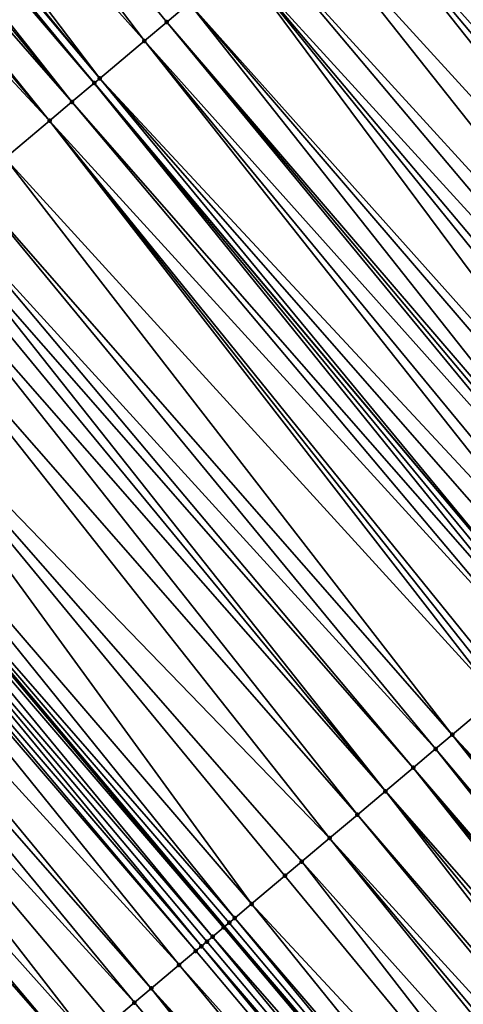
# Model space of a CAD drawing. Header units: feet. Extents: x 2004186 to 2014793, y 836912 to 864902.
# Tile 551 of 974: x 2008725 to 2008737, y 850392 to 850419. Entities that reach past the tile are written whole.
import ezdxf

# ---------------------------------------------------------------- set-up
doc = ezdxf.new("R2010")
doc.units = ezdxf.units.FT
doc.header["$LTSCALE"] = 100
doc.header["$MEASUREMENT"] = 0
for name, color, linetype, lineweight in [('GPL_Skip Line', 2, 'Continuous', 40), ('Road Shots', 4, 'Continuous', 200), ('Road X-Section', 30, 'Continuous', 13)]:
    doc.layers.add(name, color=color, linetype=linetype, lineweight=lineweight)
doc.layers.add('I-77 SB_MM21-27-Surface-TIN', color=7, linetype='Continuous')

msp = doc.modelspace()

# ---------------------------------------------------------------- linework, layer by layer
at = {"layer": 'GPL_Skip Line'}
for points in [[(2008894.092958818, 850218.4216067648, 427.3520091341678), (2008881.210969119, 850233.7202311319, 427.4329074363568), (2008868.328993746, 850249.0188384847, 427.5201267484), (2008855.446945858, 850264.3175319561, 427.5753522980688), (2008842.564943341, 850279.6161715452, 427.650595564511), (2008829.682933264, 850294.9148201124, 427.7225033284), (2008816.800461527, 850310.2131006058, 427.7898002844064), (2008803.917205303, 850325.5106064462, 427.8799851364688), (2008791.033978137, 850340.8080777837, 427.9814844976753), (2008778.150705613, 850356.1056029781, 428.0653225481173), (2008765.26733627, 850371.403243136, 428.1114611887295), (2008752.383995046, 850386.7008499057, 428.1685486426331), (2008739.500729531, 850401.998366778, 428.2551158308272), (2008726.61750691, 850417.2958327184, 428.3583851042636), (2008713.751811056, 850432.6082563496, 428.4147457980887), (2008700.907477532, 850447.9386255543, 428.4696726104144), (2008688.063002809, 850463.2691632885, 428.4587566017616), (2008675.218813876, 850478.599359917, 428.581107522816), (2008662.374626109, 850493.9295551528, 428.7040024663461), (2008649.477437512, 850509.2154379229, 428.7683137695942)], [(2008884.746997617, 850210.5527077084, 427.1922301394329), (2008871.865013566, 850225.8513253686, 427.2756201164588), (2008858.982996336, 850241.1499824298, 427.3443724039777), (2008846.1010041, 850256.4486098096, 427.4241514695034), (2008833.218992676, 850271.7472599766, 427.4954650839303), (2008820.336972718, 850287.0459202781, 427.5630010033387), (2008807.457330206, 850302.3452958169, 427.6372511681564), (2008794.580256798, 850317.6481504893, 427.7002073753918), (2008781.703266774, 850332.9509060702, 427.7956782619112), (2008768.826242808, 850348.2537019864, 427.8779375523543), (2008755.949187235, 850363.5565354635, 427.9478528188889), (2008743.072134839, 850378.8593651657, 428.0190428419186), (2008730.195086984, 850394.1621894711, 428.0919648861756), (2008717.318081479, 850409.4649634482, 428.1813897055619), (2008704.415388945, 850424.7866354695, 428.2383140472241), (2008691.525485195, 850440.0788954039, 428.2768933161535), (2008678.635753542, 850455.3709511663, 428.3954658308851), (2008665.745958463, 850470.6630821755, 428.4845987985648), (2008652.856112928, 850485.9552730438, 428.5502360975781), (2008640.007718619, 850501.2255854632, 428.6398049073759)]]:
    msp.add_polyline3d(points, dxfattribs=at)
at = {"layer": 'I-77 SB_MM21-27-Surface-TIN', "color": 128, "linetype": 'ByBlock', "lineweight": -2}
for points in [[(2008715.897963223, 850434.406597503, 428.3647365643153), (2008714.671595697, 850433.3789678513, 428.3957102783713), (2008727.994218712, 850418.4554294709, 428.3281966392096)], [(2008715.897963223, 850434.406597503, 428.3647365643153), (2008728.606086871, 850418.9708102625, 428.3133179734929), (2008729.21796731, 850419.4861764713, 428.3032213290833)], [(2008715.897963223, 850434.406597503, 428.3647365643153), (2008727.994218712, 850418.4554294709, 428.3281966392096), (2008728.606086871, 850418.9708102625, 428.3133179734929)], [(2008714.671595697, 850433.3789678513, 428.3957102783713), (2008714.05841102, 850432.8651541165, 428.4107709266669), (2008726.77048196, 850417.424668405, 428.3577844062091)], [(2008714.671595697, 850433.3789678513, 428.3957102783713), (2008726.77048196, 850417.424668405, 428.3577844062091), (2008727.994218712, 850418.4554294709, 428.3281966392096)], [(2008714.05841102, 850432.8651541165, 428.4107709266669), (2008713.905109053, 850432.7367076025, 428.4118326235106), (2008726.77048196, 850417.424668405, 428.3577844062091)], [(2008713.59851306, 850432.4798050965, 428.4176589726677), (2008726.61750691, 850417.2958327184, 428.3583851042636), (2008713.751811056, 850432.6082563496, 428.4147457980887)], [(2008713.905109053, 850432.7367076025, 428.4118326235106), (2008713.751811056, 850432.6082563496, 428.4147457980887), (2008726.61750691, 850417.2958327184, 428.3583851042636)], [(2008713.905109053, 850432.7367076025, 428.4118326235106), (2008726.61750691, 850417.2958327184, 428.3583851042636), (2008726.77048196, 850417.424668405, 428.3577844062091)], [(2008713.59851306, 850432.4798050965, 428.4176589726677), (2008713.29189386, 850432.2229302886, 428.4126639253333), (2008726.005594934, 850416.780503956, 428.3562019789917)], [(2008713.59851306, 850432.4798050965, 428.4176589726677), (2008726.005594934, 850416.780503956, 428.3562019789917), (2008726.61750691, 850417.2958327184, 428.3583851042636)], [(2008713.29189386, 850432.2229302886, 428.4126639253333), (2008712.831974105, 850431.8376072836, 428.409388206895), (2008726.005594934, 850416.780503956, 428.3562019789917)], [(2008712.831974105, 850431.8376072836, 428.409388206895), (2008712.525350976, 850431.5807371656, 428.4025609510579), (2008725.393664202, 850416.265197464, 428.3467157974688)], [(2008712.831974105, 850431.8376072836, 428.409388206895), (2008725.393664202, 850416.265197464, 428.3467157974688), (2008726.005594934, 850416.780503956, 428.3562019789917)], [(2008712.525350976, 850431.5807371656, 428.4025609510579), (2008711.758791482, 850430.9385638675, 428.3847124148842), (2008725.393664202, 850416.265197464, 428.3467157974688)], [(2008711.758791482, 850430.9385638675, 428.3847124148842), (2008724.169776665, 850415.2346154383, 428.3175914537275), (2008725.393664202, 850416.265197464, 428.3467157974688)], [(2008737.019418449, 850426.0571246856, 428.1649626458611), (2008736.101658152, 850425.2840036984, 428.2036114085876), (2008749.443799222, 850410.3730527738, 428.095919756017)], [(2008736.101658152, 850425.2840036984, 428.2036114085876), (2008735.795713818, 850425.0263254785, 428.2070580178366), (2008748.98491437, 850409.986497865, 428.1134131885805)], [(2008736.101658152, 850425.2840036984, 428.2036114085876), (2008749.290843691, 850410.2441939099, 428.1041209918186), (2008749.443799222, 850410.3730527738, 428.095919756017)], [(2008736.101658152, 850425.2840036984, 428.2036114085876), (2008748.98491437, 850409.986497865, 428.1134131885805), (2008749.290843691, 850410.2441939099, 428.1041209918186)], [(2008735.795713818, 850425.0263254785, 428.2070580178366), (2008735.642728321, 850424.8975021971, 428.2035906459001), (2008748.678972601, 850409.7288166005, 428.1178585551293)], [(2008735.795713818, 850425.0263254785, 428.2070580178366), (2008748.678972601, 850409.7288166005, 428.1178585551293), (2008748.98491437, 850409.986497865, 428.1134131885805)], [(2008735.489758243, 850424.7686606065, 428.2061273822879), (2008735.336799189, 850424.6398059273, 428.2129562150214), (2008748.373054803, 850409.4711068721, 428.1316379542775)], [(2008735.489758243, 850424.7686606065, 428.2061273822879), (2008748.402164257, 850409.4956291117, 428.1303267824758), (2008735.520360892, 850424.7944361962, 428.2056198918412)], [(2008735.489758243, 850424.7686606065, 428.2061273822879), (2008748.373054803, 850409.4711068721, 428.1316379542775), (2008748.402164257, 850409.4956291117, 428.1303267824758)], [(2008735.642728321, 850424.8975021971, 428.2035906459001), (2008735.520360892, 850424.7944361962, 428.2056198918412), (2008748.402164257, 850409.4956291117, 428.1303267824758)], [(2008735.642728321, 850424.8975021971, 428.2035906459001), (2008748.402164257, 850409.4956291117, 428.1303267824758), (2008748.678972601, 850409.7288166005, 428.1178585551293)], [(2008735.336799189, 850424.6398059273, 428.2129562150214), (2008735.030855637, 850424.3821267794, 428.216707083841), (2008748.220089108, 850409.3422600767, 428.1358815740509)], [(2008735.336799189, 850424.6398059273, 428.2129562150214), (2008748.220089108, 850409.3422600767, 428.1358815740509), (2008748.373054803, 850409.4711068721, 428.1316379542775)], [(2008734.877872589, 850424.2533005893, 428.2141936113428), (2008734.26599994, 850423.7379251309, 428.2273233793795), (2008747.302258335, 850408.5692227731, 428.1470893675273)], [(2008735.030855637, 850424.3821267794, 428.216707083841), (2008734.877872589, 850424.2533005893, 428.2141936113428), (2008747.761165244, 850408.9557514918, 428.1381842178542)], [(2008734.877872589, 850424.2533005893, 428.2141936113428), (2008747.302258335, 850408.5692227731, 428.1470893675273), (2008747.761165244, 850408.9557514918, 428.1381842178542)], [(2008735.030855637, 850424.3821267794, 428.216707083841), (2008747.761165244, 850408.9557514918, 428.1381842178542), (2008748.220089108, 850409.3422600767, 428.1358815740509)], [(2008734.26599994, 850423.7379251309, 428.2273233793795), (2008733.348188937, 850422.9648643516, 428.2462283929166), (2008746.690369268, 850408.0538668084, 428.1538272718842)], [(2008734.26599994, 850423.7379251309, 428.2273233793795), (2008746.996308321, 850408.3115512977, 428.1483245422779), (2008747.302258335, 850408.5692227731, 428.1470893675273)], [(2008734.26599994, 850423.7379251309, 428.2273233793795), (2008746.690369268, 850408.0538668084, 428.1538272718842), (2008746.996308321, 850408.3115512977, 428.1483245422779)], [(2008733.348188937, 850422.9648643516, 428.2462283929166), (2008732.277401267, 850422.0629698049, 428.2651045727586), (2008745.772537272, 850407.2808309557, 428.1645591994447)], [(2008733.348188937, 850422.9648643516, 428.2462283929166), (2008746.231448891, 850407.6673540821, 428.1574880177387), (2008746.690369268, 850408.0538668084, 428.1538272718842)], [(2008733.348188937, 850422.9648643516, 428.2462283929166), (2008745.772537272, 850407.2808309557, 428.1645591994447), (2008746.231448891, 850407.6673540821, 428.1574880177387)], [(2008732.277401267, 850422.0629698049, 428.2651045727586), (2008731.206600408, 850421.16109092, 428.2788448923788), (2008744.701734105, 850406.378954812, 428.1774019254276)], [(2008732.277401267, 850422.0629698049, 428.2651045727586), (2008744.701734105, 850406.378954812, 428.1774019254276), (2008745.772537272, 850407.2808309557, 428.1645591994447)], [(2008731.206600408, 850421.16109092, 428.2788448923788), (2008730.594713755, 850420.6457320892, 428.2865220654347), (2008744.089842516, 850405.8636018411, 428.1831581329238)], [(2008731.206600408, 850421.16109092, 428.2788448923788), (2008744.089842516, 850405.8636018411, 428.1831581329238), (2008744.701734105, 850406.378954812, 428.1774019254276)], [(2008730.594713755, 850420.6457320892, 428.2865220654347), (2008729.21796731, 850419.4861764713, 428.3032213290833), (2008742.560112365, 850404.575220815, 428.1970892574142)], [(2008730.594713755, 850420.6457320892, 428.2865220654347), (2008743.477963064, 850405.3482344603, 428.1936397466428), (2008744.089842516, 850405.8636018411, 428.1831581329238)], [(2008730.594713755, 850420.6457320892, 428.2865220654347), (2008743.17200323, 850405.0905746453, 428.1910511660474), (2008743.477963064, 850405.3482344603, 428.1936397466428)], [(2008730.594713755, 850420.6457320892, 428.2865220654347), (2008742.560112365, 850404.575220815, 428.1970892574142), (2008743.17200323, 850405.0905746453, 428.1910511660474)], [(2008729.21796731, 850419.4861764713, 428.3032213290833), (2008728.606086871, 850418.9708102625, 428.3133179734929), (2008741.642297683, 850403.8021644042, 428.2145627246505)], [(2008729.21796731, 850419.4861764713, 428.3032213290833), (2008742.254177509, 850404.3175313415, 428.2042265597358), (2008742.560112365, 850404.575220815, 428.1970892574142)], [(2008729.21796731, 850419.4861764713, 428.3032213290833), (2008741.642297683, 850403.8021644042, 428.2145627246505), (2008742.254177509, 850404.3175313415, 428.2042265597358)], [(2008728.606086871, 850418.9708102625, 428.3133179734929), (2008727.994218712, 850418.4554294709, 428.3281966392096), (2008741.336366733, 850403.5444702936, 428.2232206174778)], [(2008728.606086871, 850418.9708102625, 428.3133179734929), (2008741.489335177, 850403.6733138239, 428.2200476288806), (2008741.642297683, 850403.8021644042, 428.2145627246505)], [(2008728.606086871, 850418.9708102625, 428.3133179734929), (2008741.336366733, 850403.5444702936, 428.2232206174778), (2008741.489335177, 850403.6733138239, 428.2200476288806)], [(2008727.994218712, 850418.4554294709, 428.3281966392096), (2008726.77048196, 850417.424668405, 428.3577844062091), (2008740.418542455, 850402.7714252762, 428.2369579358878)], [(2008727.994218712, 850418.4554294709, 428.3281966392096), (2008740.724476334, 850403.0291159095, 428.2294403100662), (2008741.336366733, 850403.5444702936, 428.2232206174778)], [(2008727.994218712, 850418.4554294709, 428.3281966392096), (2008740.418542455, 850402.7714252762, 428.2369579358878), (2008740.724476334, 850403.0291159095, 428.2294403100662)], [(2008726.77048196, 850417.424668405, 428.3577844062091), (2008726.61750691, 850417.2958327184, 428.3583851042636), (2008739.500729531, 850401.998366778, 428.2551158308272)], [(2008726.77048196, 850417.424668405, 428.3577844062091), (2008739.500729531, 850401.998366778, 428.2551158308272), (2008739.959637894, 850402.3848937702, 428.2467770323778)], [(2008726.77048196, 850417.424668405, 428.3577844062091), (2008739.959637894, 850402.3848937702, 428.2467770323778), (2008740.418542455, 850402.7714252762, 428.2369579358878)], [(2008726.005594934, 850416.780503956, 428.3562019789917), (2008739.194783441, 850401.7406906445, 428.257878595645), (2008726.61750691, 850417.2958327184, 428.3583851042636)], [(2008739.347760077, 850401.8695244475, 428.2578954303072), (2008739.500729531, 850401.998366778, 428.2551158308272), (2008726.61750691, 850417.2958327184, 428.3583851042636)], [(2008739.347760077, 850401.8695244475, 428.2578954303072), (2008726.61750691, 850417.2958327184, 428.3583851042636), (2008739.194783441, 850401.7406906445, 428.257878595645)], [(2008726.005594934, 850416.780503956, 428.3562019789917), (2008725.393664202, 850416.265197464, 428.3467157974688), (2008738.888815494, 850401.4830404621, 428.2521312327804)], [(2008726.005594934, 850416.780503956, 428.3562019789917), (2008738.888815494, 850401.4830404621, 428.2521312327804), (2008739.194783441, 850401.7406906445, 428.257878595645)], [(2008725.393664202, 850416.265197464, 428.3467157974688), (2008724.169776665, 850415.2346154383, 428.3175914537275), (2008737.664960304, 850400.4524200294, 428.2356029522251)], [(2008725.393664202, 850416.265197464, 428.3467157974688), (2008737.970934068, 850400.7100633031, 428.2436158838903), (2008738.888815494, 850401.4830404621, 428.2521312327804)], [(2008725.393664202, 850416.265197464, 428.3467157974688), (2008737.817950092, 850400.5812382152, 428.2407411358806), (2008737.970934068, 850400.7100633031, 428.2436158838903)], [(2008725.393664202, 850416.265197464, 428.3467157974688), (2008737.664960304, 850400.4524200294, 428.2356029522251), (2008737.817950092, 850400.5812382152, 428.2407411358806)], [(2008724.169776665, 850415.2346154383, 428.3175914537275), (2008723.251852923, 850414.4616885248, 428.2925981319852), (2008736.441057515, 850399.421856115, 428.200540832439)], [(2008724.169776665, 850415.2346154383, 428.3175914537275), (2008736.441057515, 850399.421856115, 428.200540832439), (2008737.664960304, 850400.4524200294, 428.2356029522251)], [(2008723.251852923, 850414.4616885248, 428.2925981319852), (2008722.48693357, 850413.8175624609, 428.2784282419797), (2008735.982103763, 850399.0353830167, 428.1912064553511)], [(2008723.251852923, 850414.4616885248, 428.2925981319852), (2008735.982103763, 850399.0353830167, 428.1912064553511), (2008736.441057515, 850399.421856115, 428.200540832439)], [(2008722.48693357, 850413.8175624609, 428.2784282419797), (2008722.18096094, 850413.5599178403, 428.2708566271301), (2008735.370173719, 850398.5200757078, 428.1819888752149)], [(2008722.48693357, 850413.8175624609, 428.2784282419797), (2008735.370173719, 850398.5200757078, 428.1819888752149), (2008735.982103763, 850399.0353830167, 428.1912064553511)], [(2008722.18096094, 850413.5599178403, 428.2708566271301), (2008721.874995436, 850413.302264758, 428.2660598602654), (2008734.605255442, 850397.8759483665, 428.1682387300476)], [(2008722.18096094, 850413.5599178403, 428.2708566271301), (2008734.605255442, 850397.8759483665, 428.1682387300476), (2008735.370173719, 850398.5200757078, 428.1819888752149)], [(2008721.874995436, 850413.302264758, 428.2660598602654), (2008721.416037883, 850412.9157961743, 428.2552444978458), (2008734.605255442, 850397.8759483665, 428.1682387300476)], [(2008721.416037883, 850412.9157961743, 428.2552444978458), (2008720.651108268, 850412.2716822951, 428.2370789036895), (2008733.840325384, 850397.2318350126, 428.1499017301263)], [(2008721.416037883, 850412.9157961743, 428.2552444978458), (2008733.840325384, 850397.2318350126, 428.1499017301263), (2008734.605255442, 850397.8759483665, 428.1682387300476)], [(2008720.651108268, 850412.2716822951, 428.2370789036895), (2008719.121262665, 850410.983438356, 428.2060536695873), (2008733.075410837, 850396.5877032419, 428.137604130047)], [(2008720.651108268, 850412.2716822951, 428.2370789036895), (2008733.075410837, 850396.5877032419, 428.137604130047), (2008733.840325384, 850397.2318350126, 428.1499017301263)], [(2008719.121262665, 850410.983438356, 428.2060536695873), (2008717.897419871, 850409.9528032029, 428.1943512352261), (2008730.933646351, 850394.7841387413, 428.1017090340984)], [(2008719.121262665, 850410.983438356, 428.2060536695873), (2008732.310481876, 850395.9435885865, 428.1196939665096), (2008733.075410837, 850396.5877032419, 428.137604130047)], [(2008719.121262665, 850410.983438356, 428.2060536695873), (2008731.85154501, 850395.5570954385, 428.1169343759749), (2008732.310481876, 850395.9435885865, 428.1196939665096)], [(2008719.121262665, 850410.983438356, 428.2060536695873), (2008730.933646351, 850394.7841387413, 428.1017090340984), (2008731.85154501, 850395.5570954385, 428.1169343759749)], [(2008717.897419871, 850409.9528032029, 428.1943512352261), (2008717.318081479, 850409.4649634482, 428.1813897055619), (2008730.474689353, 850394.3976694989, 428.091110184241)], [(2008717.897419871, 850409.9528032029, 428.1943512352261), (2008730.474689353, 850394.3976694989, 428.091110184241), (2008730.933646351, 850394.7841387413, 428.1017090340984)], [(2008717.132499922, 850409.3086778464, 428.1799492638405), (2008716.826558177, 850409.050996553, 428.1844037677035), (2008729.862826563, 850393.8822823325, 428.1080800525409)], [(2008717.285478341, 850409.4375095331, 428.1806602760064), (2008717.132499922, 850409.3086778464, 428.1799492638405), (2008730.168739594, 850394.1399977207, 428.0924447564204)], [(2008717.132499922, 850409.3086778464, 428.1799492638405), (2008729.862826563, 850393.8822823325, 428.1080800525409), (2008730.168739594, 850394.1399977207, 428.0924447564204)], [(2008717.285478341, 850409.4375095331, 428.1806602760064), (2008730.195086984, 850394.1621894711, 428.0919648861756), (2008717.318081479, 850409.4649634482, 428.1813897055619)], [(2008717.285478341, 850409.4375095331, 428.1806602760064), (2008730.168739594, 850394.1399977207, 428.0924447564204), (2008730.195086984, 850394.1621894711, 428.0919648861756)], [(2008730.321709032, 850394.2688400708, 428.0896586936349), (2008717.318081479, 850409.4649634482, 428.1813897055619), (2008730.195086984, 850394.1621894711, 428.0919648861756)], [(2008730.474689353, 850394.3976694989, 428.091110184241), (2008717.318081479, 850409.4649634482, 428.1813897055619), (2008730.321709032, 850394.2688400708, 428.0896586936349)], [(2008716.826558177, 850409.050996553, 428.1844037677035), (2008716.520605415, 850408.7933283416, 428.1845681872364), (2008729.556895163, 850393.6245887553, 428.1165630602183)], [(2008716.826558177, 850409.050996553, 428.1844037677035), (2008729.709866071, 850393.7534293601, 428.1143494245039), (2008729.862826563, 850393.8822823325, 428.1080800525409)], [(2008716.826558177, 850409.050996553, 428.1844037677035), (2008729.556895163, 850393.6245887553, 428.1165630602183), (2008729.709866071, 850393.7534293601, 428.1143494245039)], [(2008716.520605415, 850408.7933283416, 428.1845681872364), (2008716.367624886, 850408.6644991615, 428.1830351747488), (2008729.403919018, 850393.4957543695, 428.1167373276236)], [(2008716.520605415, 850408.7933283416, 428.1845681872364), (2008729.403919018, 850393.4957543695, 428.1167373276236), (2008729.556895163, 850393.6245887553, 428.1165630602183)], [(2008716.367624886, 850408.6644991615, 428.1830351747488), (2008715.449685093, 850407.891591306, 428.1517922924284), (2008728.944972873, 850393.1092722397, 428.1103646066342)], [(2008716.367624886, 850408.6644991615, 428.1830351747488), (2008728.944972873, 850393.1092722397, 428.1103646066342), (2008729.403919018, 850393.4957543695, 428.1167373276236)], [(2008715.449685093, 850407.891591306, 428.1517922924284), (2008714.990729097, 850407.5051208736, 428.1415831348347), (2008728.180026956, 850392.4651777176, 428.0858521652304)], [(2008715.449685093, 850407.891591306, 428.1517922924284), (2008728.180026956, 850392.4651777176, 428.0858521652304), (2008728.944972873, 850393.1092722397, 428.1103646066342)], [(2008714.990729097, 850407.5051208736, 428.1415831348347), (2008714.225803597, 850406.8610021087, 428.1250197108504), (2008727.72107506, 850392.0787024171, 428.0772399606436)], [(2008714.990729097, 850407.5051208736, 428.1415831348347), (2008727.72107506, 850392.0787024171, 428.0772399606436), (2008728.180026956, 850392.4651777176, 428.0858521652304)], [(2008714.225803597, 850406.8610021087, 428.1250197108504), (2008713.154878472, 850405.9592707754, 428.0903737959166), (2008726.497180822, 850391.0481283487, 428.0455075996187)], [(2008714.225803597, 850406.8610021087, 428.1250197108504), (2008727.109123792, 850391.5634203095, 428.0597581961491), (2008727.72107506, 850392.0787024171, 428.0772399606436)], [(2008714.225803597, 850406.8610021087, 428.1250197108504), (2008726.497180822, 850391.0481283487, 428.0455075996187), (2008727.109123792, 850391.5634203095, 428.0597581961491)], [(2008713.154878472, 850405.9592707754, 428.0903737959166), (2008712.848917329, 850405.7016125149, 428.087275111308), (2008726.038213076, 850390.6616718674, 428.0307240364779)], [(2008713.154878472, 850405.9592707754, 428.0903737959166), (2008726.038213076, 850390.6616718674, 428.0307240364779), (2008726.497180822, 850391.0481283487, 428.0455075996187)], [(2008712.848917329, 850405.7016125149, 428.087275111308), (2008711.931023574, 850404.9286499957, 428.0739579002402), (2008724.96730026, 850389.7599259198, 428.0008718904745)], [(2008712.848917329, 850405.7016125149, 428.087275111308), (2008724.96730026, 850389.7599259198, 428.0008718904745), (2008726.038213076, 850390.6616718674, 428.0307240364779)], [(2008711.931023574, 850404.9286499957, 428.0739579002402), (2008724.508352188, 850389.3734460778, 427.9937488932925), (2008724.96730026, 850389.7599259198, 428.0008718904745)], [(2008737.664960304, 850400.4524200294, 428.2356029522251), (2008736.441057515, 850399.421856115, 428.200540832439), (2008750.089245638, 850384.7684614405, 428.1294141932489)], [(2008736.441057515, 850399.421856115, 428.200540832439), (2008735.982103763, 850399.0353830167, 428.1912064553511), (2008748.865365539, 850383.7378705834, 428.1031893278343)], [(2008736.441057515, 850399.421856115, 428.200540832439), (2008749.630300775, 850384.3819777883, 428.1235414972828), (2008750.089245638, 850384.7684614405, 428.1294141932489)], [(2008736.441057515, 850399.421856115, 428.200540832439), (2008748.865365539, 850383.7378705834, 428.1031893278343), (2008749.630300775, 850384.3819777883, 428.1235414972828)], [(2008735.982103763, 850399.0353830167, 428.1912064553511), (2008735.370173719, 850398.5200757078, 428.1819888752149), (2008748.406411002, 850383.3513984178, 428.0935498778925)], [(2008735.982103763, 850399.0353830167, 428.1912064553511), (2008748.406411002, 850383.3513984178, 428.0935498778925), (2008748.865365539, 850383.7378705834, 428.1031893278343)], [(2008735.370173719, 850398.5200757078, 428.1819888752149), (2008734.605255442, 850397.8759483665, 428.1682387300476), (2008747.794482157, 850382.8360896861, 428.0847998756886)], [(2008735.370173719, 850398.5200757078, 428.1819888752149), (2008748.10045289, 850383.0937365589, 428.0916320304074), (2008748.406411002, 850383.3513984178, 428.0935498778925)], [(2008735.370173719, 850398.5200757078, 428.1819888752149), (2008747.794482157, 850382.8360896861, 428.0847998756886), (2008748.10045289, 850383.0937365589, 428.0916320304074)], [(2008734.605255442, 850397.8759483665, 428.1682387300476), (2008733.840325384, 850397.2318350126, 428.1499017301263), (2008746.876578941, 850382.0631384, 428.0678016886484)], [(2008734.605255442, 850397.8759483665, 428.1682387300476), (2008747.335541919, 850382.449600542, 428.0807281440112), (2008747.794482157, 850382.8360896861, 428.0847998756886)], [(2008734.605255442, 850397.8759483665, 428.1682387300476), (2008746.876578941, 850382.0631384, 428.0678016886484), (2008747.335541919, 850382.449600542, 428.0807281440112)], [(2008733.840325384, 850397.2318350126, 428.1499017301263), (2008733.075410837, 850396.5877032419, 428.137604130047), (2008746.570619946, 850381.8054775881, 428.065540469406)], [(2008733.840325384, 850397.2318350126, 428.1499017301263), (2008746.570619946, 850381.8054775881, 428.065540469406), (2008746.876578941, 850382.0631384, 428.0678016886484)], [(2008733.075410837, 850396.5877032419, 428.137604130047), (2008732.310481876, 850395.9435885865, 428.1196939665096), (2008745.652719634, 850381.0325228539, 428.0496729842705)], [(2008733.075410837, 850396.5877032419, 428.137604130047), (2008745.958694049, 850381.2901653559, 428.0579384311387), (2008746.570619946, 850381.8054775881, 428.065540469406)], [(2008733.075410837, 850396.5877032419, 428.137604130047), (2008745.652719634, 850381.0325228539, 428.0496729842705), (2008745.958694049, 850381.2901653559, 428.0579384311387)], [(2008732.310481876, 850395.9435885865, 428.1196939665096), (2008731.85154501, 850395.5570954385, 428.1169343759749), (2008744.581837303, 850380.1307407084, 428.0316928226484)], [(2008732.310481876, 850395.9435885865, 428.1196939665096), (2008744.581837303, 850380.1307407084, 428.0316928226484), (2008745.652719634, 850381.0325228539, 428.0496729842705)], [(2008731.85154501, 850395.5570954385, 428.1169343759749), (2008730.933646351, 850394.7841387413, 428.1017090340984), (2008744.581837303, 850380.1307407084, 428.0316928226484)], [(2008730.933646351, 850394.7841387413, 428.1017090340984), (2008730.474689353, 850394.3976694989, 428.091110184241), (2008743.510983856, 850379.2289242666, 428.0249593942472)], [(2008730.933646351, 850394.7841387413, 428.1017090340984), (2008743.510983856, 850379.2289242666, 428.0249593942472), (2008744.581837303, 850380.1307407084, 428.0316928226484)], [(2008730.321709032, 850394.2688400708, 428.0896586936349), (2008730.195086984, 850394.1621894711, 428.0919648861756), (2008743.20501671, 850378.9712731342, 428.0195241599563)], [(2008730.474689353, 850394.3976694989, 428.091110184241), (2008730.321709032, 850394.2688400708, 428.0896586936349), (2008743.20501671, 850378.9712731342, 428.0195241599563)], [(2008730.474689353, 850394.3976694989, 428.091110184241), (2008743.20501671, 850378.9712731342, 428.0195241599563), (2008743.510983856, 850379.2289242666, 428.0249593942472)], [(2008730.168739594, 850394.1399977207, 428.0924447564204), (2008729.862826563, 850393.8822823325, 428.1080800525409), (2008743.052038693, 850378.8424409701, 428.018970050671)], [(2008730.168739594, 850394.1399977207, 428.0924447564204), (2008743.072134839, 850378.8593651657, 428.0190428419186), (2008730.195086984, 850394.1621894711, 428.0919648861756)], [(2008730.168739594, 850394.1399977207, 428.0924447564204), (2008743.052038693, 850378.8424409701, 428.018970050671), (2008743.072134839, 850378.8593651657, 428.0190428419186)], [(2008743.20501671, 850378.9712731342, 428.0195241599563), (2008730.195086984, 850394.1621894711, 428.0919648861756), (2008743.072134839, 850378.8593651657, 428.0190428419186)], [(2008729.709866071, 850393.7534293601, 428.1143494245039), (2008729.556895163, 850393.6245887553, 428.1165630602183), (2008742.593130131, 850378.4559142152, 428.027231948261)], [(2008729.862826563, 850393.8822823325, 428.1080800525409), (2008729.709866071, 850393.7534293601, 428.1143494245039), (2008742.593130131, 850378.4559142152, 428.027231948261)], [(2008729.862826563, 850393.8822823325, 428.1080800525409), (2008742.593130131, 850378.4559142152, 428.027231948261), (2008743.052038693, 850378.8424409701, 428.018970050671)], [(2008729.403919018, 850393.4957543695, 428.1167373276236), (2008728.944972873, 850393.1092722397, 428.1103646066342), (2008742.287173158, 850378.1982510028, 428.0257579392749)], [(2008729.556895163, 850393.6245887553, 428.1165630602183), (2008729.403919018, 850393.4957543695, 428.1167373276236), (2008742.287173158, 850378.1982510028, 428.0257579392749)], [(2008729.556895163, 850393.6245887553, 428.1165630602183), (2008742.287173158, 850378.1982510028, 428.0257579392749), (2008742.593130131, 850378.4559142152, 428.027231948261)], [(2008728.944972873, 850393.1092722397, 428.1103646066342), (2008728.180026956, 850392.4651777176, 428.0858521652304), (2008741.675230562, 850377.6829585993, 428.0116535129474)], [(2008728.944972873, 850393.1092722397, 428.1103646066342), (2008741.675230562, 850377.6829585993, 428.0116535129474), (2008742.287173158, 850378.1982510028, 428.0257579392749)], [(2008728.180026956, 850392.4651777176, 428.0858521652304), (2008727.72107506, 850392.0787024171, 428.0772399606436), (2008740.604319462, 850376.7812106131, 427.9824716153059)], [(2008728.180026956, 850392.4651777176, 428.0858521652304), (2008741.06328903, 850377.1676649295, 427.9979642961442), (2008741.675230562, 850377.6829585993, 428.0116535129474)], [(2008728.180026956, 850392.4651777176, 428.0858521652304), (2008740.604319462, 850376.7812106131, 427.9824716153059), (2008741.06328903, 850377.1676649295, 427.9979642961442)], [(2008727.72107506, 850392.0787024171, 428.0772399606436), (2008727.109123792, 850391.5634203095, 428.0597581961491), (2008740.604319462, 850376.7812106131, 427.9824716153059)]]:
    msp.add_3dface(points, dxfattribs=at)
at = {"layer": 'Road Shots', "lineweight": 100}
for p in [(2008728.606086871, 850418.9708102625, 428.3133179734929), (2008727.994218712, 850418.4554294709, 428.3281966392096), (2008726.77048196, 850417.424668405, 428.3577844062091), (2008726.61750691, 850417.2958327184, 428.3583851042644), (2008726.005594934, 850416.780503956, 428.3562019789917), (2008725.393664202, 850416.265197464, 428.3467157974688), (2008736.441057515, 850399.421856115, 428.200540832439), (2008735.982103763, 850399.0353830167, 428.1912064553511), (2008735.370173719, 850398.5200757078, 428.1819888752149), (2008734.605255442, 850397.8759483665, 428.1682387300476), (2008733.840325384, 850397.2318350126, 428.1499017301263), (2008733.075410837, 850396.5877032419, 428.137604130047), (2008732.310481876, 850395.9435885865, 428.1196939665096), (2008731.85154501, 850395.5570954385, 428.1169343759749), (2008730.933646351, 850394.7841387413, 428.1017090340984), (2008730.321709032, 850394.2688400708, 428.0896586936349), (2008730.474689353, 850394.3976694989, 428.091110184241), (2008730.168739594, 850394.1399977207, 428.0924447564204), (2008729.709866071, 850393.7534293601, 428.1143494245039), (2008729.862826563, 850393.8822823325, 428.1080800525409), (2008729.403919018, 850393.4957543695, 428.1167373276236), (2008729.556895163, 850393.6245887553, 428.1165630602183), (2008728.944972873, 850393.1092722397, 428.1103646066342), (2008728.180026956, 850392.4651777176, 428.0858521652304), (2008727.72107506, 850392.0787024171, 428.0772399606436)]:
    msp.add_point(p, dxfattribs=at)
at = {"layer": 'Road X-Section', "extrusion": (-0.6422154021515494, 0.7665169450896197, 0.003339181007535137), "elevation": -638154.4744870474, "flags": 128}
msp.add_lwpolyline([(-2085858.077092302, 2558.883172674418), (-2085858.477092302, 2558.901022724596), (-2085859.077092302, 2558.92021123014), (-2085860.077092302, 2558.962002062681), (-2085860.477092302, 2558.973466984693), (-2085860.677092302, 2558.976723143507), (-2085860.877092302, 2558.984539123), (-2085861.277092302, 2559.008188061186), (-2085861.477092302, 2559.016755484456), (-2085861.677092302, 2559.019677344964), (-2085862.277092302, 2559.017215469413), (-2085863.677092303, 2559.02867168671), (-2085863.877092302, 2559.034547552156), (-2085864.677092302, 2559.045189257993), (-2085865.477092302, 2559.058072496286), (-2085866.677092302, 2559.077153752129), (-2085867.877092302, 2559.092054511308), (-2085870.477092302, 2559.138054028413), (-2085871.077092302, 2559.147629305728), (-2085871.677092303, 2559.163451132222), (-2085872.277092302, 2559.176876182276), (-2085872.477092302, 2559.178224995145), (-2085873.077092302, 2559.173937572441), (-2085873.277092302, 2559.167061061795), (-2085873.477092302, 2559.165746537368), (-2085873.677092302, 2559.167091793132), (-2085873.877092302, 2559.171560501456), (-2085874.077092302, 2559.178543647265), (-2085874.277092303, 2559.1832026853), (-2085874.677092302, 2559.184601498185), (-2085875.077092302, 2559.183710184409), (-2085875.677092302, 2559.192052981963), (-2085876.077092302, 2559.195620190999), (-2085877.677092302, 2559.22421461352), (-2085878.277092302, 2559.231214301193), (-2085879.077092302, 2559.248718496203), (-2085880.077092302, 2559.265305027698), (-2085881.277092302, 2559.283913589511), (-2085881.677092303, 2559.292575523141), (-2085883.077092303, 2559.312281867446), (-2085884.077092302, 2559.330130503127), (-2085884.477092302, 2559.336957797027), (-2085885.077092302, 2559.340233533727), (-2085885.477092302, 2559.345228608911), (-2085885.877092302, 2559.339402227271), (-2085886.077092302, 2559.338340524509), (-2085886.877092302, 2559.323279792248), (-2085888.477092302, 2559.292305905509), (-2085889.077092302, 2559.284108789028), (-2085891.077092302, 2559.265877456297), (-2085892.477092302, 2559.256632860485), (-2085893.277092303, 2559.246790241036), (-2085896.477092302, 2559.201954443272), (-2085897.077092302, 2559.190187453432), (-2085897.477092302, 2559.163684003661), (-2085898.077092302, 2559.157812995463), (-2085898.277092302, 2559.155029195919), (-2085898.477092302, 2559.141814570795), (-2085899.277092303, 2559.106901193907), (-2085899.477092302, 2559.097010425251), (-2085899.677092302, 2559.091027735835), (-2085899.877092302, 2559.087735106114), (-2085900.477092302, 2559.057774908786), (-2085901.277092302, 2559.028015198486), (-2085901.477092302, 2559.024154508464), (-2085901.877092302, 2559.012822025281), (-2085902.677092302, 2558.982651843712), (-2085903.277092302, 2558.963990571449), (-2085903.477092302, 2558.954220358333), (-2085903.677092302, 2558.946566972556), (-2085903.877092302, 2558.941564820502), (-2085904.277092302, 2558.924989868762), (-2085904.877092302, 2558.905285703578), (-2085905.277092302, 2558.8899831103), (-2085905.677092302, 2558.876240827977)], dxfattribs=at)
at = {"layer": 'Road X-Section', "extrusion": (-0.6441641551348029, 0.7648768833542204, 0.003986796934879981), "elevation": -643483.4458981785, "flags": 128}
msp.add_lwpolyline([(-2084225.257792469, 2993.270310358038), (-2084226.257792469, 2993.326340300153), (-2084226.457792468, 2993.334477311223), (-2084226.857792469, 2993.342412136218), (-2084227.257792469, 2993.355427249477), (-2084227.657792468, 2993.374871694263), (-2084228.057792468, 2993.396209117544), (-2084228.657792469, 2993.418535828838), (-2084229.057792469, 2993.437023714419), (-2084229.457792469, 2993.450345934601), (-2084230.057792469, 2993.464672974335), (-2084230.857792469, 2993.474054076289), (-2084232.057792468, 2993.494850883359), (-2084232.857792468, 2993.507695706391), (-2084233.457792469, 2993.52223118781), (-2084234.257792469, 2993.535578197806), (-2084235.457792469, 2993.54889551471), (-2084235.857792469, 2993.551994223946), (-2084237.257792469, 2993.586640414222), (-2084238.257792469, 2993.603203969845), (-2084238.857792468, 2993.613413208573), (-2084240.057792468, 2993.644656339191), (-2084240.257792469, 2993.646189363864), (-2084240.657792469, 2993.646024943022), (-2084241.057792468, 2993.641570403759), (-2084241.257792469, 2993.642281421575), (-2084242.057792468, 2993.655972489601), (-2084243.657792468, 2993.667675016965), (-2084245.657792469, 2993.698700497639), (-2084246.657792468, 2993.716866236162), (-2084247.257792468, 2993.727681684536), (-2084247.657792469, 2993.732478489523), (-2084248.057792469, 2993.740050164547), (-2084249.057792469, 2993.754220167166), (-2084250.257792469, 2993.779213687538), (-2084251.857792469, 2993.808338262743), (-2084252.657792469, 2993.817824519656), (-2084253.457792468, 2993.820007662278), (-2084253.657792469, 2993.819406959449), (-2084255.257792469, 2993.789818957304), (-2084256.057792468, 2993.774940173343), (-2084256.857792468, 2993.76484344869), (-2084258.657792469, 2993.748144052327), (-2084259.457792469, 2993.740466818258), (-2084260.857792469, 2993.726726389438), (-2084262.257792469, 2993.707850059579), (-2084263.457792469, 2993.688944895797), (-2084264.257792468, 2993.675815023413), (-2084264.457792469, 2993.678328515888), (-2084264.857792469, 2993.674577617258), (-2084265.057792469, 2993.667748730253), (-2084265.257792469, 2993.665211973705), (-2084265.457792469, 2993.668679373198), (-2084265.857792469, 2993.665232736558), (-2084267.057792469, 2993.626583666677), (-2084267.457792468, 2993.611486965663), (-2084267.657792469, 2993.605400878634), (-2084267.857792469, 2993.592717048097), (-2084268.257792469, 2993.563662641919), (-2084268.457792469, 2993.552065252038), (-2084269.057792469, 2993.522639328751), (-2084270.257792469, 2993.470702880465), (-2084270.457792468, 2993.463599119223), (-2084271.057792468, 2993.43666545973), (-2084271.457792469, 2993.415553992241), (-2084273.257792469, 2993.342295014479), (-2084273.457792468, 2993.332570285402)], dxfattribs=at)
at = {"layer": 'Road X-Section', "extrusion": (-0.6441641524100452, 0.7648768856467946, 0.003986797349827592), "elevation": -643503.4384750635, "flags": 128}
msp.add_lwpolyline([(-2084224.660083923, 2993.242960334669), (-2084225.460083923, 2993.285737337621), (-2084226.860083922, 2993.353209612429), (-2084227.460083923, 2993.37877763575), (-2084228.460083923, 2993.416717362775), (-2084229.260083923, 2993.440488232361), (-2084230.260083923, 2993.465157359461), (-2084231.860083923, 2993.489739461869), (-2084232.460083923, 2993.505286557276), (-2084233.260083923, 2993.521776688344), (-2084233.860083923, 2993.535342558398), (-2084234.460083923, 2993.542465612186), (-2084235.860083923, 2993.572317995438), (-2084236.460083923, 2993.587101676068), (-2084237.260083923, 2993.601352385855), (-2084238.060083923, 2993.618834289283), (-2084238.660083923, 2993.627446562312), (-2084239.660083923, 2993.651959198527), (-2084240.260083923, 2993.658331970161), (-2084240.460083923, 2993.658157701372), (-2084240.660083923, 2993.655944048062), (-2084240.860083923, 2993.649674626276), (-2084241.260083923, 2993.634039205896), (-2084241.460083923, 2993.631253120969), (-2084241.660083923, 2993.63270462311), (-2084242.260083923, 2993.643303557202), (-2084243.460083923, 2993.658529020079), (-2084244.060083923, 2993.661288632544), (-2084245.060083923, 2993.679198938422), (-2084246.060083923, 2993.691496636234), (-2084247.060083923, 2993.709833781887), (-2084248.060083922, 2993.723584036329), (-2084248.860083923, 2993.732801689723), (-2084249.460083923, 2993.742136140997), (-2084251.060083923, 2993.777198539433), (-2084251.260083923, 2993.782336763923), (-2084251.460083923, 2993.78521153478), (-2084252.660083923, 2993.793726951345), (-2084253.060083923, 2993.799474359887), (-2084253.260083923, 2993.799491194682), (-2084254.060083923, 2993.788372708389), (-2084254.660083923, 2993.778553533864), (-2084255.060083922, 2993.771035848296), (-2084255.860083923, 2993.764816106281), (-2084256.060083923, 2993.761643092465), (-2084256.260083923, 2993.756158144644), (-2084257.060083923, 2993.745821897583), (-2084257.460083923, 2993.738684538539), (-2084258.260083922, 2993.732646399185), (-2084258.660083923, 2993.735235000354), (-2084259.460083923, 2993.724753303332), (-2084260.260083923, 2993.71899705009), (-2084261.660083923, 2993.706154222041), (-2084262.260083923, 2993.699082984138), (-2084262.860083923, 2993.69542220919), (-2084263.260083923, 2993.689919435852), (-2084263.660083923, 2993.688684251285), (-2084264.260083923, 2993.679779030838), (-2084264.860083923, 2993.677476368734), (-2084265.060083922, 2993.673232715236), (-2084265.460083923, 2993.659453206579), (-2084265.860083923, 2993.655007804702), (-2084266.260083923, 2993.64571553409), (-2084266.460083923, 2993.63751423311), (-2084266.660083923, 2993.626803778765), (-2084266.860083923, 2993.619129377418), (-2084267.260083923, 2993.612337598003), (-2084267.460083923, 2993.604520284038), (-2084267.860083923, 2993.584171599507), (-2084268.260083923, 2993.560317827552), (-2084268.460083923, 2993.549984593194), (-2084269.060083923, 2993.526570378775), (-2084269.860083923, 2993.486704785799), (-2084270.260083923, 2993.47068010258), (-2084270.860083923, 2993.43789946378), (-2084271.060083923, 2993.428971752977), (-2084271.260083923, 2993.417610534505), (-2084272.660083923, 2993.359253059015), (-2084273.260083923, 2993.336540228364), (-2084273.460083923, 2993.326378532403)], dxfattribs=at)
at = {"layer": 'Road X-Section', "extrusion": (-0.6441641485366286, 0.7648768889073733, 0.00398679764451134), "elevation": -643523.4279214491, "flags": 128}
msp.add_lwpolyline([(-2084224.863342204, 2993.266798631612), (-2084225.863342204, 2993.315725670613), (-2084226.263342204, 2993.33167998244), (-2084226.863342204, 2993.347528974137), (-2084227.263342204, 2993.362282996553), (-2084227.863342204, 2993.38753865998), (-2084228.463342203, 2993.406410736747), (-2084228.863342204, 2993.423361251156), (-2084229.463342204, 2993.452169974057), (-2084229.863342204, 2993.467658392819), (-2084230.263342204, 2993.475843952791), (-2084230.863342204, 2993.483799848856), (-2084231.863342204, 2993.503501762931), (-2084232.463342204, 2993.507237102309), (-2084233.063342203, 2993.518743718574), (-2084233.663342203, 2993.526829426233), (-2084234.463342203, 2993.535773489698), (-2084235.263342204, 2993.554129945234), (-2084235.863342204, 2993.563223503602), (-2084236.663342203, 2993.578890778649), (-2084237.063342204, 2993.588230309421), (-2084238.063342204, 2993.603949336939), (-2084238.663342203, 2993.619442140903), (-2084239.463342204, 2993.6331314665), (-2084240.263342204, 2993.64723600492), (-2084240.663342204, 2993.648710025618), (-2084241.263342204, 2993.640448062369), (-2084241.463342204, 2993.641002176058), (-2084241.863342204, 2993.646437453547), (-2084243.263342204, 2993.653170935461), (-2084244.663342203, 2993.671151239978), (-2084245.063342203, 2993.679416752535), (-2084245.863342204, 2993.687018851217), (-2084246.263342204, 2993.689280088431), (-2084246.863342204, 2993.702206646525), (-2084247.463342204, 2993.706278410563), (-2084247.863342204, 2993.713110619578), (-2084248.263342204, 2993.715028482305), (-2084248.863342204, 2993.724668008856), (-2084249.863342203, 2993.745020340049), (-2084250.463342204, 2993.750893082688), (-2084251.463342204, 2993.776206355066), (-2084252.263342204, 2993.790139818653), (-2084252.663342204, 2993.792180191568), (-2084253.063342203, 2993.787350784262), (-2084253.263342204, 2993.787850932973), (-2084253.663342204, 2993.792204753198), (-2084254.863342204, 2993.774024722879), (-2084255.463342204, 2993.763180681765), (-2084255.663342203, 2993.758524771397), (-2084256.063342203, 2993.755953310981), (-2084256.663342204, 2993.745077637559), (-2084257.663342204, 2993.734208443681), (-2084258.063342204, 2993.734965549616), (-2084259.463342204, 2993.719142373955), (-2084259.863342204, 2993.7193406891), (-2084261.063342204, 2993.702901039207), (-2084261.663342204, 2993.700574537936), (-2084262.263342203, 2993.692238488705), (-2084262.663342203, 2993.691513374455), (-2084263.463342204, 2993.681841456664), (-2084264.063342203, 2993.676452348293), (-2084264.463342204, 2993.665570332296), (-2084264.863342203, 2993.651820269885), (-2084265.263342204, 2993.634835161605), (-2084265.463342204, 2993.63070547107), (-2084265.863342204, 2993.63256134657), (-2084266.063342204, 2993.630352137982), (-2084266.263342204, 2993.624420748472), (-2084266.663342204, 2993.606793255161), (-2084266.863342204, 2993.599908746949), (-2084267.263342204, 2993.59515463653), (-2084267.663342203, 2993.58987126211), (-2084267.863342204, 2993.584008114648), (-2084268.863342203, 2993.535087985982), (-2084269.263342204, 2993.509812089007), (-2084270.063342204, 2993.473758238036), (-2084271.063342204, 2993.424458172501), (-2084271.663342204, 2993.401524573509), (-2084272.863342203, 2993.350258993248), (-2084273.463342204, 2993.326901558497)], dxfattribs=at)

doc.saveas('drawing.dxf')
